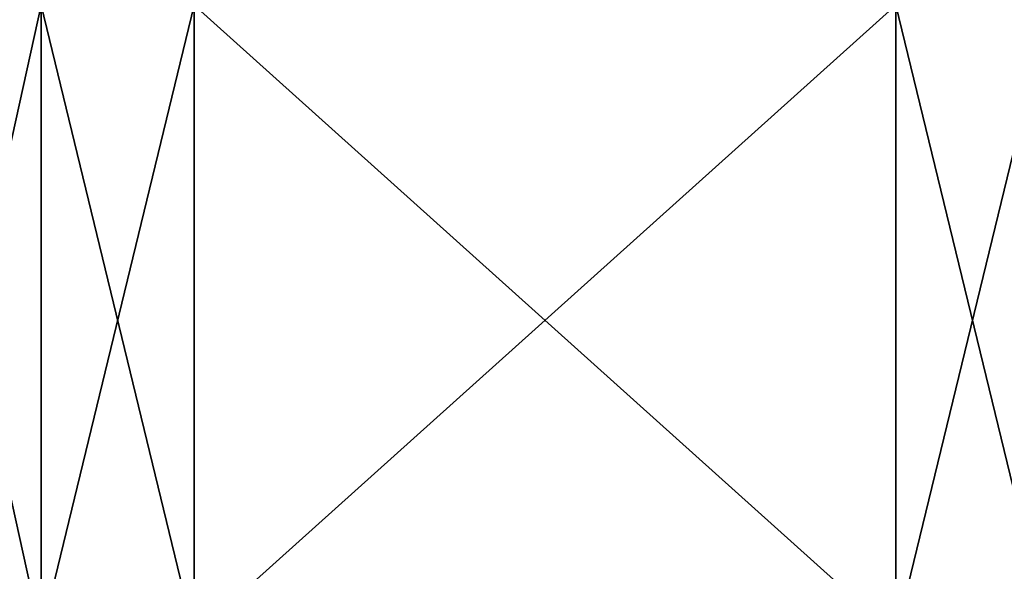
# Model space of a CAD drawing. Header units: metres. Extents: x -109 to 109, y -452 to 89.
# Tile 454 of 656: x -85 to -69, y 35 to 44. Entities that reach past the tile are written whole.
import ezdxf

# ---------------------------------------------------------------- set-up
doc = ezdxf.new("R2010")
doc.units = ezdxf.units.M
doc.layers.add('solid_K244270000C71_000', color=7, linetype='CONTINUOUS')

msp = doc.modelspace()

# ---------------------------------------------------------------- linework, layer by layer
at = {"layer": 'solid_K244270000C71_000'}
for points in [[(-86.706497, 34, -12.321825), (-86.706497, 44, -12.321825), (-84.5, 44, -13.856406)], [(-86.706497, 34, -12.321825), (-84.5, 44, -13.856406), (-84.5, 34, -13.856406)], [(-84.5, 34, 13.856406), (-84.5, 44, 13.856406), (-86.706497, 44, 12.321825)], [(-84.5, 34, 13.856406), (-86.706497, 44, 12.321825), (-86.706497, 34, 12.321825)], [(-84.5, 34, -13.856406), (-84.5, 44, -13.856406), (-82.067764, 44, -15)], [(-84.5, 34, -13.856406), (-82.067764, 44, -15), (-82.067764, 34, -15)], [(-82.067764, 34, 15), (-82.067764, 44, 15), (-84.5, 44, 13.856406)], [(-82.067764, 34, 15), (-84.5, 44, 13.856406), (-84.5, 34, 13.856406)], [(-82.067764, 34, 15), (-70.932236, 34, 15), (-70.932236, 44, 15)], [(-82.067764, 34, 15), (-70.932236, 44, 15), (-82.067764, 44, 15)], [(-70.932236, 34, -15), (-82.067764, 44, -15), (-70.932236, 44, -15)], [(-70.932236, 34, -15), (-82.067764, 34, -15), (-82.067764, 44, -15)], [(-68.5, 34, 13.856406), (-70.932236, 44, 15), (-70.932236, 34, 15)], [(-68.5, 34, 13.856406), (-68.5, 44, 13.856406), (-70.932236, 44, 15)], [(-70.932236, 34, -15), (-70.932236, 44, -15), (-68.5, 44, -13.856406)], [(-70.932236, 34, -15), (-68.5, 44, -13.856406), (-68.5, 34, -13.856406)]]:
    msp.add_3dface(points, dxfattribs=at)

doc.saveas('drawing.dxf')
